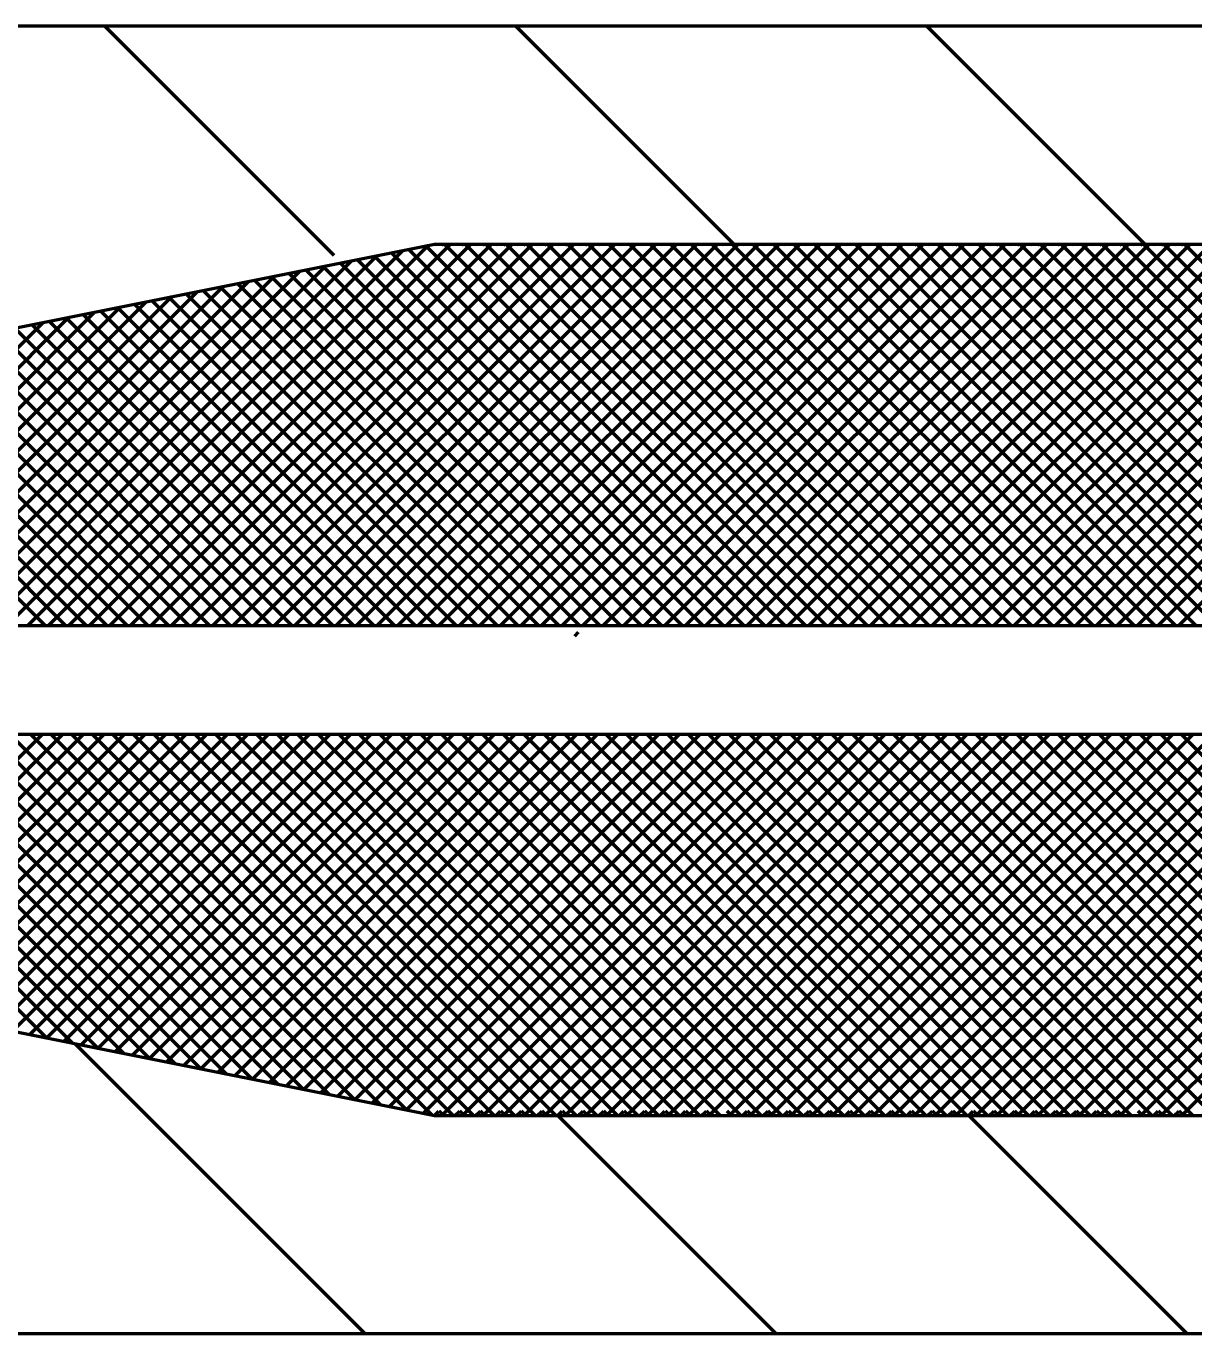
# Model space of a CAD drawing. Extents: x -1 to 679, y 0 to 440.
# Drawn here: x 169.87 to 177.9, y 355.09 to 364.09 of the extents above; entities that cross this region are included whole.
import ezdxf

# ---------------------------------------------------------------- set-up
doc = ezdxf.new("R2010")
doc.units = 0
doc.header["$LTSCALE"] = 0.8
doc.layers.add('1', color=7, linetype='Continuous', lineweight=53)

msp = doc.modelspace()

# ---------------------------------------------------------------- linework, layer by layer
at = {"layer": '1'}
for p, q in [((180.6795, 364.0944), (153.4295, 364.0944)), ((171.9891, 362.5158), (170.4105, 364.0944)), ((174.7389, 362.5944), (173.2389, 364.0944)), ((177.5673, 362.5944), (176.0673, 364.0944)), ((169.8804, 359.9694), (172.4619, 362.5509)), ((170.0218, 359.9694), (172.6387, 362.5863)), ((170.1633, 359.9694), (172.7883, 362.5944)), ((170.3047, 359.9694), (172.9297, 362.5944)), ((170.4461, 359.9694), (173.0711, 362.5944)), ((170.5875, 359.9694), (173.2125, 362.5944)), ((170.7289, 359.9694), (173.3539, 362.5944)), ((170.8703, 359.9694), (173.4953, 362.5944)), ((171.0118, 359.9694), (173.6368, 362.5944)), ((171.1532, 359.9694), (173.7782, 362.5944)), ((171.2946, 359.9694), (173.9196, 362.5944)), ((171.4361, 359.9694), (174.0611, 362.5944)), ((171.5775, 359.9694), (174.2025, 362.5944)), ((171.7189, 359.9694), (174.3439, 362.5944)), ((171.8603, 359.9694), (174.4853, 362.5944)), ((172.0017, 359.9694), (174.6267, 362.5944)), ((172.1432, 359.9694), (174.7682, 362.5944)), ((172.2846, 359.9694), (174.9096, 362.5944)), ((174.9493, 359.9694), (172.3834, 362.5352)), ((172.426, 359.9694), (175.051, 362.5944)), ((175.0907, 359.9694), (172.5012, 362.5587)), ((172.5674, 359.9694), (175.1924, 362.5944)), ((175.2321, 359.9694), (172.6192, 362.5823)), ((172.6928, 362.5869), (172.6853, 362.5944)), ((172.7088, 359.9694), (175.3338, 362.5944)), ((172.7288, 362.5869), (172.7363, 362.5944)), ((175.3735, 359.9694), (172.7485, 362.5944)), ((172.8502, 359.9694), (175.4752, 362.5944)), ((172.8702, 362.5869), (172.8777, 362.5944)), ((175.5149, 359.9694), (172.8899, 362.5944)), ((172.9757, 362.5869), (172.9682, 362.5944)), ((172.9917, 359.9694), (175.6167, 362.5944)), ((173.0118, 362.5869), (173.0192, 362.5944)), ((175.6563, 359.9694), (173.0313, 362.5944)), ((173.1171, 362.5869), (173.1096, 362.5944)), ((173.1331, 359.9694), (175.7581, 362.5944)), ((173.1532, 362.5869), (173.1607, 362.5944)), ((175.7978, 359.9694), (173.1728, 362.5944)), ((173.2585, 362.5869), (173.251, 362.5944)), ((173.2745, 359.9694), (175.8995, 362.5944)), ((173.2946, 362.5869), (173.3021, 362.5944)), ((175.9392, 359.9694), (173.3142, 362.5944)), ((173.3999, 362.5869), (173.3924, 362.5944)), ((173.4159, 359.9694), (176.0409, 362.5944)), ((173.436, 362.5869), (173.4435, 362.5944)), ((176.0806, 359.9694), (173.4556, 362.5944)), ((173.5413, 362.5869), (173.5338, 362.5944)), ((173.5573, 359.9694), (176.1823, 362.5944)), ((173.5774, 362.5869), (173.5849, 362.5944)), ((176.222, 359.9694), (173.597, 362.5944)), ((173.6827, 362.5869), (173.6753, 362.5944)), ((173.6987, 359.9694), (176.3237, 362.5944)), ((173.7188, 362.5869), (173.7263, 362.5944)), ((176.3634, 359.9694), (173.7384, 362.5944)), ((173.8242, 362.5869), (173.8167, 362.5944)), ((173.8402, 359.9694), (176.4652, 362.5944)), ((176.5048, 359.9694), (173.8798, 362.5944)), ((173.9656, 362.5869), (173.9581, 362.5944)), ((173.9817, 359.9694), (176.6067, 362.5944)), ((176.6462, 359.9694), (174.0212, 362.5944)), ((174.107, 362.5869), (174.0995, 362.5944)), ((174.1231, 359.9694), (176.7481, 362.5944)), ((176.7877, 359.9694), (174.1627, 362.5944)), ((174.2484, 362.5869), (174.2409, 362.5944)), ((174.2645, 359.9694), (176.8895, 362.5944)), ((176.9291, 359.9694), (174.3041, 362.5944)), ((174.3898, 362.5869), (174.3823, 362.5944)), ((174.4059, 359.9694), (177.0309, 362.5944)), ((177.0705, 359.9694), (174.4455, 362.5944)), ((174.5312, 362.5869), (174.5238, 362.5944)), ((174.5473, 359.9694), (177.1723, 362.5944)), ((177.2119, 359.9694), (174.5869, 362.5944)), ((174.6727, 362.5869), (174.6652, 362.5944)), ((174.6887, 359.9694), (177.3137, 362.5944)), ((177.3533, 359.9694), (174.7283, 362.5944)), ((174.8141, 362.5869), (174.8066, 362.5944)), ((174.8302, 359.9694), (177.4552, 362.5944)), ((177.4948, 359.9694), (174.8698, 362.5944)), ((174.9555, 362.5869), (174.948, 362.5944)), ((174.9716, 359.9694), (177.5966, 362.5944)), ((177.6362, 359.9694), (175.0112, 362.5944)), ((175.097, 362.5869), (175.0895, 362.5944)), ((175.113, 359.9694), (177.738, 362.5944)), ((177.7777, 359.9694), (175.1527, 362.5944)), ((175.2384, 362.5869), (175.2309, 362.5944)), ((175.2544, 359.9694), (177.8794, 362.5944)), ((177.9191, 359.9694), (175.2941, 362.5944)), ((175.3798, 362.5869), (175.3723, 362.5944)), ((175.3958, 359.9694), (178.0208, 362.5944)), ((178.0605, 359.9694), (175.4355, 362.5944)), ((175.5212, 362.5869), (175.5137, 362.5944)), ((175.5373, 359.9694), (178.1623, 362.5944)), ((178.2019, 359.9694), (175.5769, 362.5944)), ((175.6627, 362.5869), (175.6552, 362.5944)), ((175.6787, 359.9694), (178.3037, 362.5944)), ((178.3433, 359.9694), (175.7183, 362.5944)), ((175.8041, 362.5869), (175.7966, 362.5944)), ((175.8201, 359.9694), (178.4451, 362.5944)), ((178.4847, 359.9694), (175.8597, 362.5944)), ((175.9455, 362.5869), (175.938, 362.5944)), ((175.9615, 359.9694), (178.5865, 362.5944)), ((175.9816, 362.5869), (175.9891, 362.5944)), ((178.6262, 359.9694), (176.0012, 362.5944)), ((176.0869, 362.5869), (176.0794, 362.5944)), ((176.1029, 359.9694), (178.7279, 362.5944)), ((178.7676, 359.9694), (176.1426, 362.5944)), ((176.2283, 362.5869), (176.2208, 362.5944)), ((176.2443, 359.9694), (178.8693, 362.5944)), ((176.2644, 362.5869), (176.2719, 362.5944)), ((178.909, 359.9694), (176.284, 362.5944)), ((176.3697, 362.5869), (176.3622, 362.5944)), ((176.3858, 359.9694), (179.0108, 362.5944)), ((179.0504, 359.9694), (176.4254, 362.5944)), ((176.5112, 362.5869), (176.5037, 362.5944)), ((176.5272, 359.9694), (179.1522, 362.5944)), ((176.5472, 362.5869), (176.5547, 362.5944)), ((179.1918, 359.9694), (176.5668, 362.5944)), ((176.6526, 362.5869), (176.6451, 362.5944)), ((176.6687, 359.9694), (179.2937, 362.5944)), ((176.6887, 362.5869), (176.6962, 362.5944)), ((179.3332, 359.9694), (176.7082, 362.5944)), ((176.794, 362.5869), (176.7865, 362.5944)), ((176.8101, 359.9694), (179.4351, 362.5944)), ((176.8301, 362.5869), (176.8376, 362.5944)), ((179.4747, 359.9694), (176.8497, 362.5944)), ((176.9354, 362.5869), (176.9279, 362.5944)), ((176.9515, 359.9694), (179.5765, 362.5944)), ((176.9715, 362.5869), (176.979, 362.5944)), ((179.6161, 359.9694), (176.9911, 362.5944)), ((177.0768, 362.5869), (177.0693, 362.5944)), ((177.0929, 359.9694), (179.7179, 362.5944)), ((179.7575, 359.9694), (177.1325, 362.5944)), ((177.2182, 362.5869), (177.2107, 362.5944)), ((177.2343, 359.9694), (179.8593, 362.5944)), ((177.2543, 362.5869), (177.2618, 362.5944)), ((179.8989, 359.9694), (177.2739, 362.5944)), ((177.3597, 362.5869), (177.3522, 362.5944)), ((177.3757, 359.9694), (180.0007, 362.5944)), ((177.3957, 362.5869), (177.4032, 362.5944)), ((180.0404, 359.9694), (177.4154, 362.5944)), ((177.5011, 362.5869), (177.4936, 362.5944)), ((177.5172, 359.9694), (180.1422, 362.5944)), ((177.5372, 362.5869), (177.5447, 362.5944)), ((180.1818, 359.9694), (177.5568, 362.5944)), ((177.6426, 362.5869), (177.6351, 362.5944)), ((177.6586, 359.9694), (180.2836, 362.5944)), ((177.6786, 362.5869), (177.6861, 362.5944)), ((180.3233, 359.9694), (177.6983, 362.5944)), ((177.784, 362.5869), (177.7765, 362.5944)), ((177.8, 359.9694), (180.425, 362.5944)), ((177.82, 362.5869), (177.8275, 362.5944)), ((180.4647, 359.9694), (177.8397, 362.5944)), ((169.4562, 359.9694), (171.9316, 362.4448)), ((169.5976, 359.9694), (172.1083, 362.4802)), ((169.739, 359.9694), (172.2851, 362.5155)), ((174.3835, 359.9694), (171.912, 362.4409)), ((174.5249, 359.9694), (172.0298, 362.4645)), ((174.6663, 359.9694), (172.1478, 362.4881)), ((174.8077, 359.9694), (172.2656, 362.5117)), ((169.1733, 359.9694), (171.578, 362.3741)), ((169.3148, 359.9694), (171.7548, 362.4095)), ((173.8178, 359.9694), (171.4406, 362.3467)), ((173.9592, 359.9694), (171.5585, 362.3702)), ((174.1007, 359.9694), (171.6763, 362.3938)), ((174.2421, 359.9694), (171.7942, 362.4173)), ((168.749, 359.9694), (171.0477, 362.2681)), ((168.8905, 359.9694), (171.2244, 362.3034)), ((169.0319, 359.9694), (171.4013, 362.3388)), ((173.2522, 359.9694), (170.9692, 362.2523)), ((173.3936, 359.9694), (171.0871, 362.2759)), ((173.535, 359.9694), (171.2049, 362.2995)), ((173.6764, 359.9694), (171.3227, 362.3231)), ((168.3247, 359.9694), (170.5173, 362.162)), ((168.4662, 359.9694), (170.6941, 362.1973)), ((168.6076, 359.9694), (170.8709, 362.2327)), ((172.8279, 359.9694), (170.6157, 362.1817)), ((172.9693, 359.9694), (170.7335, 362.2052)), ((173.1107, 359.9694), (170.8513, 362.2287)), ((168.0419, 359.9694), (170.1637, 362.0913)), ((168.1833, 359.9694), (170.3406, 362.1267)), ((172.2622, 359.9694), (170.1442, 362.0873)), ((172.4036, 359.9694), (170.2621, 362.1109)), ((172.5451, 359.9694), (170.3799, 362.1345)), ((172.6865, 359.9694), (170.4978, 362.1581)), ((167.9005, 359.9694), (169.987, 362.0559)), ((171.6965, 359.9694), (169.6728, 361.9931)), ((171.8379, 359.9694), (169.7907, 362.0167)), ((171.9793, 359.9694), (169.9086, 362.0403)), ((172.1207, 359.9694), (170.0264, 362.0638)), ((171.1308, 359.9694), (169.2014, 361.8988)), ((171.2722, 359.9694), (169.3193, 361.9224)), ((171.4137, 359.9694), (169.4372, 361.9459)), ((171.5551, 359.9694), (169.555, 361.9695)), ((170.5652, 359.9694), (168.73, 361.8045)), ((170.7066, 359.9694), (168.8479, 361.8281)), ((170.848, 359.9694), (168.9657, 361.8517)), ((170.9894, 359.9694), (169.0836, 361.8752)), ((169.9995, 359.9694), (168.2587, 361.7102)), ((170.1409, 359.9694), (168.3765, 361.7338)), ((170.2823, 359.9694), (168.4943, 361.7574)), ((170.4237, 359.9694), (168.6122, 361.7809)), ((173.6443, 359.8962), (173.6711, 359.9229)), ((170.0127, 357.1277), (167.921, 359.2194)), ((170.1895, 357.0924), (168.0624, 359.2194)), ((170.3663, 357.0571), (168.2039, 359.2194)), ((168.2415, 357.482), (169.9789, 359.2194)), ((170.543, 357.0217), (168.3453, 359.2194)), ((168.3593, 357.4584), (170.1203, 359.2194)), ((168.4772, 357.4348), (170.2618, 359.2194)), ((170.7198, 356.9863), (168.4868, 359.2194)), ((168.5951, 357.4112), (170.4032, 359.2194)), ((170.8966, 356.951), (168.6282, 359.2194)), ((168.7129, 357.3877), (170.5446, 359.2194)), ((171.0733, 356.9157), (168.7696, 359.2194)), ((168.8307, 357.3642), (170.6861, 359.2194)), ((171.2501, 356.8802), (168.911, 359.2194)), ((168.9486, 357.3406), (170.8275, 359.2194)), ((171.4269, 356.8449), (169.0524, 359.2194)), ((169.0665, 357.317), (170.9689, 359.2194)), ((169.1843, 357.2934), (171.1103, 359.2194)), ((171.6037, 356.8096), (169.1938, 359.2194)), ((169.3022, 357.2698), (171.2517, 359.2194)), ((171.7804, 356.7742), (169.3353, 359.2194)), ((169.42, 357.2462), (171.3932, 359.2194)), ((171.9572, 356.7388), (169.4767, 359.2194)), ((169.5379, 357.2227), (171.5346, 359.2194)), ((172.134, 356.7035), (169.6181, 359.2194)), ((169.6557, 357.1992), (171.676, 359.2194)), ((172.3107, 356.6682), (169.7595, 359.2194)), ((169.7736, 357.1756), (171.8174, 359.2194)), ((169.8914, 357.152), (171.9588, 359.2194)), ((172.4876, 356.6328), (169.9009, 359.2194)), ((170.0092, 357.1284), (172.1002, 359.2194)), ((172.6643, 356.5974), (170.0423, 359.2194)), ((170.1272, 357.1048), (172.2417, 359.2194)), ((172.8088, 356.5944), (170.1838, 359.2194)), ((170.245, 357.0813), (172.3831, 359.2194)), ((172.9502, 356.5944), (170.3252, 359.2194)), ((170.3628, 357.0577), (172.5245, 359.2194)), ((173.0916, 356.5944), (170.4666, 359.2194)), ((170.4807, 357.0342), (172.6659, 359.2194)), ((170.5985, 357.0106), (172.8073, 359.2194)), ((173.233, 356.5944), (170.608, 359.2194)), ((170.7164, 356.987), (172.9487, 359.2194)), ((173.3745, 356.5944), (170.7495, 359.2194)), ((170.8342, 356.9634), (173.0902, 359.2194)), ((173.5159, 356.5944), (170.8909, 359.2194)), ((170.9521, 356.9399), (173.2317, 359.2194)), ((173.6573, 356.5944), (171.0323, 359.2194)), ((171.0699, 356.9163), (173.3731, 359.2194)), ((173.7987, 356.5944), (171.1737, 359.2194)), ((171.1878, 356.8927), (173.5145, 359.2194)), ((171.3057, 356.8692), (173.6559, 359.2194)), ((173.9402, 356.5944), (171.3152, 359.2194)), ((171.4235, 356.8456), (173.7973, 359.2194)), ((174.0816, 356.5944), (171.4566, 359.2194)), ((171.5413, 356.822), (173.9387, 359.2194)), ((174.223, 356.5944), (171.598, 359.2194)), ((171.6592, 356.7985), (174.0802, 359.2194)), ((174.3644, 356.5944), (171.7394, 359.2194)), ((171.7771, 356.7749), (174.2216, 359.2194)), ((174.5058, 356.5944), (171.8808, 359.2194)), ((171.8949, 356.7513), (174.363, 359.2194)), ((172.0127, 356.7278), (174.5044, 359.2194)), ((174.6472, 356.5944), (172.0222, 359.2194)), ((172.1306, 356.7042), (174.6458, 359.2194)), ((174.7887, 356.5944), (172.1637, 359.2194)), ((172.2485, 356.6806), (174.7873, 359.2194)), ((174.9301, 356.5944), (172.3051, 359.2194)), ((172.3663, 356.6571), (174.9287, 359.2194)), ((175.0715, 356.5944), (172.4465, 359.2194)), ((172.4842, 356.6335), (175.0701, 359.2194)), ((175.2129, 356.5944), (172.5879, 359.2194)), ((172.602, 356.6099), (175.2115, 359.2194)), ((172.7279, 356.5944), (175.3529, 359.2194)), ((175.3543, 356.5944), (172.7293, 359.2194)), ((172.8693, 356.5944), (175.4943, 359.2194)), ((175.4957, 356.5944), (172.8707, 359.2194)), ((173.0108, 356.5944), (175.6358, 359.2194)), ((175.6372, 356.5944), (173.0122, 359.2194)), ((173.1522, 356.5944), (175.7772, 359.2194)), ((175.7786, 356.5944), (173.1536, 359.2194)), ((173.2937, 356.5944), (175.9187, 359.2194)), ((175.9201, 356.5944), (173.2951, 359.2194)), ((173.4351, 356.5944), (176.0601, 359.2194)), ((176.0615, 356.5944), (173.4365, 359.2194)), ((173.5765, 356.5944), (176.2015, 359.2194)), ((176.2029, 356.5944), (173.5779, 359.2194)), ((173.7179, 356.5944), (176.3429, 359.2194)), ((176.3443, 356.5944), (173.7193, 359.2194)), ((173.8593, 356.5944), (176.4843, 359.2194)), ((176.4857, 356.5944), (173.8607, 359.2194)), ((174.0007, 356.5944), (176.6257, 359.2194)), ((176.6272, 356.5944), (174.0022, 359.2194)), ((174.1422, 356.5944), (176.7672, 359.2194)), ((176.7686, 356.5944), (174.1436, 359.2194)), ((174.2836, 356.5944), (176.9086, 359.2194)), ((176.91, 356.5944), (174.285, 359.2194)), ((174.425, 356.5944), (177.05, 359.2194)), ((177.0514, 356.5944), (174.4264, 359.2194)), ((174.5664, 356.5944), (177.1914, 359.2194)), ((177.1928, 356.5944), (174.5678, 359.2194)), ((174.7078, 356.5944), (177.3328, 359.2194)), ((177.3342, 356.5944), (174.7092, 359.2194)), ((174.8492, 356.5944), (177.4742, 359.2194)), ((177.4757, 356.5944), (174.8507, 359.2194)), ((174.9907, 356.5944), (177.6157, 359.2194)), ((177.6171, 356.5944), (174.9921, 359.2194)), ((175.1321, 356.5944), (177.7571, 359.2194)), ((177.7585, 356.5944), (175.1335, 359.2194)), ((175.2735, 356.5944), (177.8985, 359.2194)), ((177.8999, 356.5944), (175.2749, 359.2194)), ((175.4149, 356.5944), (178.0399, 359.2194)), ((178.0413, 356.5944), (175.4163, 359.2194)), ((175.5564, 356.5944), (178.1814, 359.2194)), ((178.1827, 356.5944), (175.5577, 359.2194)), ((175.6978, 356.5944), (178.3228, 359.2194)), ((178.3243, 356.5944), (175.6993, 359.2194)), ((175.8392, 356.5944), (178.4642, 359.2194)), ((178.4657, 356.5944), (175.8407, 359.2194)), ((175.9807, 356.5944), (178.6057, 359.2194)), ((178.6071, 356.5944), (175.9821, 359.2194)), ((176.1221, 356.5944), (178.7471, 359.2194)), ((178.7485, 356.5944), (176.1235, 359.2194)), ((176.2635, 356.5944), (178.8885, 359.2194)), ((178.8899, 356.5944), (176.2649, 359.2194)), ((176.4049, 356.5944), (179.0299, 359.2194)), ((179.0313, 356.5944), (176.4063, 359.2194)), ((176.5463, 356.5944), (179.1713, 359.2194)), ((179.1728, 356.5944), (176.5478, 359.2194)), ((176.6877, 356.5944), (179.3127, 359.2194)), ((179.3142, 356.5944), (176.6892, 359.2194)), ((176.8292, 356.5944), (179.4542, 359.2194)), ((179.4556, 356.5944), (176.8306, 359.2194)), ((176.9706, 356.5944), (179.5956, 359.2194)), ((179.597, 356.5944), (176.972, 359.2194)), ((177.112, 356.5944), (179.737, 359.2194)), ((179.7384, 356.5944), (177.1134, 359.2194)), ((177.2534, 356.5944), (179.8784, 359.2194)), ((179.8798, 356.5944), (177.2548, 359.2194)), ((177.3948, 356.5944), (180.0198, 359.2194)), ((180.0212, 356.5944), (177.3962, 359.2194)), ((177.5362, 356.5944), (180.1612, 359.2194)), ((180.1627, 356.5944), (177.5377, 359.2194)), ((177.6777, 356.5944), (180.3027, 359.2194)), ((180.3041, 356.5944), (177.6791, 359.2194)), ((177.8191, 356.5944), (180.4441, 359.2194)), ((180.4455, 356.5944), (177.8205, 359.2194)), ((172.2025, 355.0944), (170.2082, 357.0887)), ((172.6767, 356.595), (172.7097, 356.628)), ((172.7456, 356.5944), (172.712, 356.628)), ((172.8175, 356.5944), (172.8511, 356.628)), ((172.887, 356.5944), (172.8534, 356.628)), ((172.9589, 356.5944), (172.9925, 356.628)), ((173.0284, 356.5944), (172.9948, 356.628)), ((173.1003, 356.5944), (173.1339, 356.628)), ((173.1698, 356.5944), (173.1362, 356.628)), ((173.2417, 356.5944), (173.2753, 356.628)), ((173.3113, 356.5944), (173.2777, 356.628)), ((173.3832, 356.5944), (173.4168, 356.628)), ((173.4527, 356.5944), (173.4191, 356.628)), ((173.5246, 356.5944), (173.5582, 356.628)), ((175.031, 355.0944), (173.531, 356.5944)), ((173.5942, 356.5944), (173.5606, 356.628)), ((173.666, 356.5944), (173.6996, 356.628)), ((173.7356, 356.5944), (173.702, 356.628)), ((173.8074, 356.5944), (173.841, 356.628)), ((173.877, 356.5944), (173.8434, 356.628)), ((173.9488, 356.5944), (173.9824, 356.628)), ((174.0184, 356.5944), (173.9848, 356.628)), ((174.0902, 356.5944), (174.1238, 356.628)), ((174.1598, 356.5944), (174.1262, 356.628)), ((174.2317, 356.5944), (174.2652, 356.628)), ((174.3012, 356.5944), (174.2677, 356.628)), ((174.3731, 356.5944), (174.4067, 356.628)), ((174.4427, 356.5944), (174.4091, 356.628)), ((174.5146, 356.5944), (174.5482, 356.628)), ((174.5841, 356.5944), (174.5505, 356.628)), ((174.7255, 356.5944), (174.6919, 356.628)), ((174.7974, 356.5944), (174.831, 356.628)), ((174.8669, 356.5944), (174.8333, 356.628)), ((174.9388, 356.5944), (174.9724, 356.628)), ((175.0083, 356.5944), (174.9748, 356.628)), ((175.0803, 356.5944), (175.1138, 356.628)), ((175.1497, 356.5944), (175.1162, 356.628)), ((175.2217, 356.5944), (175.2552, 356.628)), ((175.2912, 356.5944), (175.2576, 356.628)), ((175.3631, 356.5944), (175.3967, 356.628)), ((175.4326, 356.5944), (175.399, 356.628)), ((175.5045, 356.5944), (175.5381, 356.628)), ((175.574, 356.5944), (175.5404, 356.628)), ((175.6459, 356.5944), (175.6795, 356.628)), ((175.7154, 356.5944), (175.6818, 356.628)), ((175.7873, 356.5944), (175.8209, 356.628)), ((175.8568, 356.5944), (175.8233, 356.628)), ((175.9288, 356.5944), (175.9623, 356.628)), ((175.9982, 356.5944), (175.9647, 356.628)), ((176.0702, 356.5944), (176.1037, 356.628)), ((176.1397, 356.5944), (176.1062, 356.628)), ((176.2116, 356.5944), (176.2452, 356.628)), ((176.2812, 356.5944), (176.2476, 356.628)), ((176.353, 356.5944), (176.3866, 356.628)), ((177.8594, 355.0944), (176.3594, 356.5944)), ((176.4226, 356.5944), (176.389, 356.628)), ((176.4944, 356.5944), (176.528, 356.628)), ((176.564, 356.5944), (176.5304, 356.628)), ((176.6358, 356.5944), (176.6694, 356.628)), ((176.7054, 356.5944), (176.6718, 356.628)), ((176.7772, 356.5944), (176.8108, 356.628)), ((176.8468, 356.5944), (176.8132, 356.628)), ((176.9187, 356.5944), (176.9522, 356.628)), ((176.9882, 356.5944), (176.9547, 356.628)), ((177.0602, 356.5944), (177.0938, 356.628)), ((177.1297, 356.5944), (177.0961, 356.628)), ((177.2016, 356.5944), (177.2352, 356.628)), ((177.2711, 356.5944), (177.2375, 356.628)), ((177.343, 356.5944), (177.3766, 356.628)), ((177.4125, 356.5944), (177.3789, 356.628)), ((177.5539, 356.5944), (177.5203, 356.628)), ((177.6258, 356.5944), (177.6594, 356.628)), ((177.6953, 356.5944), (177.6617, 356.628)), ((177.7672, 356.5944), (177.8008, 356.628)), ((177.8367, 356.5944), (177.8032, 356.628)), ((180.6795, 355.0944), (153.4295, 355.0944))]:
    msp.add_line(p, q, dxfattribs=at)
msp.add_lwpolyline([(162.7016, 360.5988), (172.6795, 362.5944), (180.6795, 362.5944), (193.1795, 362.5944), (193.1795, 360.5944), (193.1795, 358.5944), (193.1795, 356.5944), (172.6795, 356.5944), (167.6793, 357.5944), (162.6795, 358.5944)], dxfattribs=at)
msp.add_lwpolyline([(163.1795, 359.2194), (163.1795, 359.9694), (192.6795, 359.9694), (192.6795, 359.2194)], close=True, dxfattribs=at)

doc.saveas('drawing.dxf')
